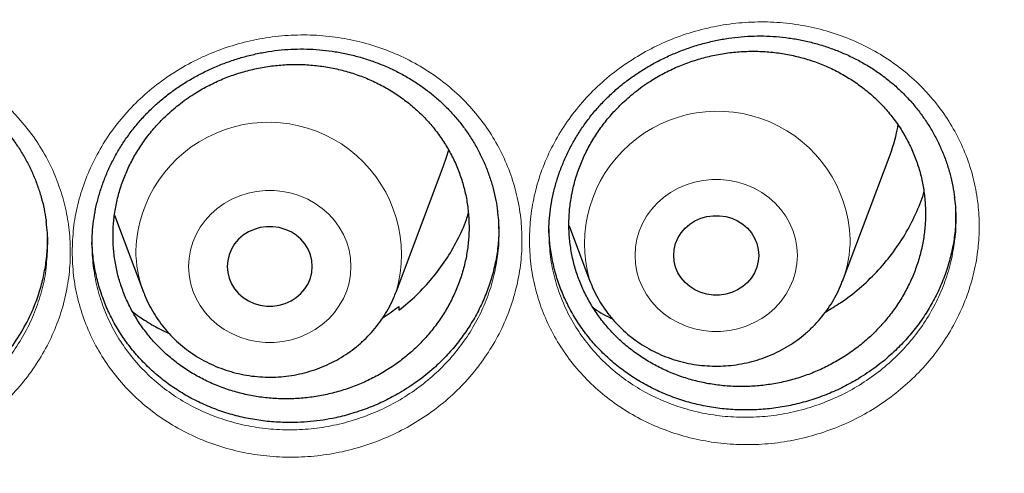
# Model space of a CAD drawing. Header units: millimetres. Extents: x 8 to 778, y 12 to 1829.
# Tile 262 of 334: x 393.88 to 403.15, y 1672.08 to 1676.36. Entities that reach past the tile are written whole.
import ezdxf

# ---------------------------------------------------------------- set-up
doc = ezdxf.new("R2010")
doc.units = ezdxf.units.MM

msp = doc.modelspace()

# ---------------------------------------------------------------- linework, layer by layer
at = {"color": 7, "linetype": 'Continuous', "lineweight": 30}
for p, q in [((401.6253, 1673.8952), (402.0723, 1675.0834)), ((397.4253, 1673.7914), (397.8723, 1674.9796)), ((394.7761, 1674.5171), (395.0491, 1673.7914)), ((399.0531, 1674.4162), (399.2491, 1673.8952)), ((397.4515, 1673.6568), (397.4527, 1673.6194))]:
    msp.add_line(p, q, dxfattribs=at)
at = {"color": 7, "linetype": 'Continuous', "lineweight": 30, "flags": 128}
for points in [[(397.8723, 1674.9796), (397.901, 1675.0627), (397.9209, 1675.1319)], [(400.8372, 1674.1367), (400.8327, 1674.0808), (400.8194, 1674.0261), (400.7976, 1673.9739), (400.7677, 1673.9253), (400.7304, 1673.8814), (400.6866, 1673.8433), (400.6372, 1673.8117), (400.5833, 1673.7873), (400.5262, 1673.7708), (400.4671, 1673.7625), (400.4073, 1673.7625), (400.3482, 1673.7708), (400.2911, 1673.7873), (400.2372, 1673.8117), (400.1878, 1673.8433), (400.144, 1673.8814), (400.1067, 1673.9253), (400.0768, 1673.9739), (400.055, 1674.0261), (400.0417, 1674.0808), (400.0372, 1674.1367), (400.0417, 1674.1926), (400.055, 1674.2473), (400.0768, 1674.2995), (400.1067, 1674.3481), (400.144, 1674.3919), (400.1878, 1674.4301), (400.2372, 1674.4617), (400.2911, 1674.486), (400.3482, 1674.5026), (400.4073, 1674.5109), (400.4671, 1674.5109), (400.5262, 1674.5026), (400.5833, 1674.486), (400.6372, 1674.4617), (400.6866, 1674.4301), (400.7304, 1674.3919), (400.7677, 1674.3481), (400.7976, 1674.2995), (400.8194, 1674.2473), (400.8327, 1674.1926), (400.8372, 1674.1367)], [(395.8372, 1674.0329), (395.8417, 1673.9769), (395.855, 1673.9222), (395.8768, 1673.87), (395.9067, 1673.8215), (395.944, 1673.7776), (395.9878, 1673.7394), (396.0372, 1673.7079), (396.0911, 1673.6835), (396.1482, 1673.667), (396.2073, 1673.6586), (396.2671, 1673.6586), (396.3262, 1673.667), (396.3833, 1673.6835), (396.4372, 1673.7079), (396.4866, 1673.7394), (396.5304, 1673.7776), (396.5677, 1673.8215), (396.5976, 1673.87), (396.6194, 1673.9222), (396.6327, 1673.9769), (396.6372, 1674.0329), (396.6327, 1674.0888), (396.6194, 1674.1435), (396.5976, 1674.1957), (396.5677, 1674.2443), (396.5304, 1674.2881), (396.4866, 1674.3263), (396.4372, 1674.3579), (396.3833, 1674.3822), (396.3262, 1674.3987), (396.2671, 1674.4071), (396.2073, 1674.4071), (396.1482, 1674.3987), (396.0911, 1674.3822), (396.0372, 1674.3579), (395.9878, 1674.3263), (395.944, 1674.2881), (395.9067, 1674.2443), (395.8768, 1674.1957), (395.855, 1674.1435), (395.8417, 1674.0888), (395.8372, 1674.0329)]]:
    msp.add_lwpolyline(points, dxfattribs=at)
at = {"color": 8, "linetype": 'Continuous', "lineweight": 0, "flags": 128}
for points in [[(401.2009, 1674.1367), (401.1964, 1674.0592), (401.183, 1673.9827), (401.1609, 1673.9079), (401.1303, 1673.8359), (401.0915, 1673.7673), (401.0451, 1673.7031), (400.9916, 1673.644), (400.9316, 1673.5906), (400.8658, 1673.5437), (400.7949, 1673.5037), (400.7199, 1673.4711), (400.6415, 1673.4463), (400.5608, 1673.4297), (400.4786, 1673.4213), (400.3959, 1673.4213), (400.3137, 1673.4297), (400.2329, 1673.4463), (400.1546, 1673.4711), (400.0795, 1673.5037), (400.0087, 1673.5437), (399.9428, 1673.5906), (399.8828, 1673.644), (399.8293, 1673.7031), (399.7829, 1673.7673), (399.7441, 1673.8359), (399.7135, 1673.9079), (399.6914, 1673.9827), (399.678, 1674.0592), (399.6736, 1674.1367), (399.678, 1674.2141), (399.6914, 1674.2907), (399.7135, 1674.3654), (399.7441, 1674.4375), (399.7829, 1674.5061), (399.8293, 1674.5703), (399.8828, 1674.6294), (399.9428, 1674.6827), (400.0087, 1674.7297), (400.0795, 1674.7697), (400.1546, 1674.8022), (400.2329, 1674.827), (400.3137, 1674.8437), (400.3959, 1674.8521), (400.4786, 1674.8521), (400.5608, 1674.8437), (400.6415, 1674.827), (400.7199, 1674.8022), (400.7949, 1674.7697), (400.8658, 1674.7297), (400.9316, 1674.6827), (400.9916, 1674.6294), (401.0451, 1674.5703), (401.0915, 1674.5061), (401.1303, 1674.4375), (401.1609, 1674.3654), (401.183, 1674.2907), (401.1964, 1674.2141), (401.2009, 1674.1367)], [(395.4736, 1674.0329), (395.478, 1673.9554), (395.4914, 1673.8788), (395.5135, 1673.8041), (395.5441, 1673.732), (395.5829, 1673.6635), (395.6293, 1673.5993), (395.6828, 1673.5402), (395.7428, 1673.4868), (395.8087, 1673.4399), (395.8795, 1673.3999), (395.9546, 1673.3673), (396.0329, 1673.3425), (396.1137, 1673.3258), (396.1959, 1673.3175), (396.2786, 1673.3175), (396.3608, 1673.3258), (396.4415, 1673.3425), (396.5199, 1673.3673), (396.5949, 1673.3999), (396.6658, 1673.4399), (396.7316, 1673.4868), (396.7916, 1673.5402), (396.8451, 1673.5993), (396.8915, 1673.6635), (396.9303, 1673.732), (396.9609, 1673.8041), (396.983, 1673.8788), (396.9964, 1673.9554), (397.0009, 1674.0329), (396.9964, 1674.1103), (396.983, 1674.1869), (396.9609, 1674.2616), (396.9303, 1674.3337), (396.8915, 1674.4022), (396.8451, 1674.4664), (396.7916, 1674.5256), (396.7316, 1674.5789), (396.6658, 1674.6259), (396.5949, 1674.6658), (396.5199, 1674.6984), (396.4415, 1674.7232), (396.3608, 1674.7399), (396.2786, 1674.7483), (396.1959, 1674.7483), (396.1137, 1674.7399), (396.0329, 1674.7232), (395.9546, 1674.6984), (395.8795, 1674.6658), (395.8087, 1674.6259), (395.7428, 1674.5789), (395.6828, 1674.5256), (395.6293, 1674.4664), (395.5829, 1674.4022), (395.5441, 1674.3337), (395.5135, 1674.2616), (395.4914, 1674.1869), (395.478, 1674.1103), (395.4736, 1674.0329)]]:
    msp.add_lwpolyline(points, dxfattribs=at)
at = {"color": 8, "linetype": 'Continuous', "lineweight": 0}
for centre, radius, start, end in [((400.4483, 1674.2458), 1.2495, 1.96681, 196.21332), ((396.2261, 1674.1419), 1.2495, 343.79184, 178.03298), ((400.5788, 1674.2896), 1.1183, 339.32799, 359.95333), ((396.0956, 1674.1857), 1.1183, 180.04671, 200.68368)]:
    msp.add_arc(centre, radius, start, end, dxfattribs=at)
at = {"color": 7, "linetype": 'Continuous', "lineweight": 30}
msp.add_arc((400.6257, 1675.6282), 1.5458, 339.36607, 350.17769, dxfattribs=at)
at = {"color": 8, "linetype": 'Continuous', "lineweight": 0}
for points, knots in [([(374.4372, 1706.3241), (373.9406, 1706.3182), (372.9475, 1706.3064), (371.4606, 1706.2107), (369.9795, 1706.0582), (368.5071, 1705.8436), (367.0548, 1705.5704), (365.6252, 1705.2401), (364.2206, 1704.8544), (362.8351, 1704.4122), (361.463, 1703.9113), (360.1073, 1703.3514), (358.7712, 1702.7324), (357.4655, 1702.0589), (356.1925, 1701.3322), (354.9622, 1700.5583), (353.7762, 1699.7398), (352.6359, 1698.8792), (351.5362, 1697.9733), (350.4729, 1697.0178), (349.4488, 1696.0138), (348.4669, 1694.9623), (347.5352, 1693.8712), (346.6556, 1692.7428), (345.8346, 1691.5861), (345.0727, 1690.4041), (344.3702, 1689.1996), (343.7238, 1687.9678), (343.1311, 1686.7033), (342.5945, 1685.408), (342.1162, 1684.084), (341.7005, 1682.7415), (341.3481, 1681.3831), (341.0614, 1680.0197), (340.8397, 1678.6541), (340.6819, 1677.2891), (340.5872, 1675.919), (340.5554, 1674.538), (340.5879, 1673.1486), (340.6862, 1671.7536), (340.8497, 1670.3641), (341.0782, 1668.9826), (341.3694, 1667.6201), (341.7215, 1666.2788), (342.1326, 1664.9611), (342.6039, 1663.6612), (343.1379, 1662.3739), (343.7346, 1661.102), (344.3944, 1659.8485), (345.1123, 1658.6234), (345.8868, 1657.4291), (346.7117, 1656.2749), (347.5841, 1655.1621), (348.5014, 1654.0923), (349.467, 1653.0606), (350.4854, 1652.0629), (351.5556, 1651.1021), (352.6764, 1650.1809), (353.8393, 1649.3068), (355.042, 1648.4816), (356.2749, 1647.7113), (357.5348, 1646.9965), (358.8186, 1646.3374), (360.1316, 1645.7309), (361.4794, 1645.1749), (362.86, 1644.6714), (364.2712, 1644.2228), (365.7022, 1643.8327), (367.15, 1643.5021), (368.6032, 1643.2331), (370.0587, 1643.0251), (371.5137, 1642.8771), (372.9741, 1642.7882), (374.4461, 1642.7584), (375.9269, 1642.7889), (377.4138, 1642.8811), (378.8949, 1643.0345), (380.3673, 1643.2488), (381.8197, 1643.5221), (383.2493, 1643.8525), (384.6538, 1644.2381), (386.0393, 1644.6803), (387.4114, 1645.1813), (388.7671, 1645.7412), (390.1032, 1646.3601), (391.409, 1647.0336), (392.6819, 1647.7603), (393.9122, 1648.5342), (395.0982, 1649.3527), (396.2386, 1650.2133), (397.3382, 1651.1193), (398.4016, 1652.0747), (399.4257, 1653.0787), (400.4076, 1654.1303), (401.3392, 1655.2213), (402.2189, 1656.3497), (403.0399, 1657.5064), (403.8017, 1658.6885), (404.5043, 1659.8929), (405.1507, 1661.1248), (405.7434, 1662.3892), (406.28, 1663.6845), (406.7582, 1665.0086), (407.1739, 1666.3511), (407.5263, 1667.7094), (407.813, 1669.0728), (408.0348, 1670.4384), (408.1925, 1671.8034), (408.2873, 1673.1736), (408.3191, 1674.5546), (408.2865, 1675.9439), (408.1883, 1677.3389), (408.0247, 1678.7284), (407.7963, 1680.1099), (407.505, 1681.4725), (407.1529, 1682.8137), (406.7418, 1684.1315), (406.2705, 1685.4313), (405.7366, 1686.7187), (405.1398, 1687.9906), (404.48, 1689.2441), (403.7622, 1690.4691), (402.9876, 1691.6634), (402.1627, 1692.8177), (401.2903, 1693.9304), (400.3731, 1695.0003), (399.4074, 1696.032), (398.389, 1697.0296), (397.3189, 1697.9904), (396.198, 1698.9116), (395.0351, 1699.7857), (393.8324, 1700.611), (392.5995, 1701.3812), (391.3396, 1702.096), (390.0558, 1702.7551), (388.7428, 1703.3616), (387.395, 1703.9176), (386.0144, 1704.4211), (384.6032, 1704.8698), (383.1723, 1705.2598), (381.7244, 1705.5904), (380.2712, 1705.8593), (378.8157, 1706.0676), (377.3607, 1706.2147), (375.9003, 1706.307), (374.9249, 1706.3184), (374.4372, 1706.3241)], [0, 0, 0, 0, 0.007, 0.014, 0.021, 0.028, 0.035, 0.041875, 0.04875, 0.055625, 0.0625, 0.0695, 0.0765, 0.0835, 0.0905, 0.0975, 0.104375, 0.11125, 0.118125, 0.125, 0.132, 0.139, 0.146, 0.153, 0.16, 0.166875, 0.17375, 0.180625, 0.1875, 0.1945, 0.2015, 0.2085, 0.2155, 0.2225, 0.229375, 0.23625, 0.243125, 0.25, 0.257, 0.264, 0.271, 0.278, 0.285, 0.291875, 0.29875, 0.305625, 0.3125, 0.3195, 0.3265, 0.3335, 0.3405, 0.3475, 0.354375, 0.36125, 0.368125, 0.375, 0.382, 0.389, 0.396, 0.403, 0.41, 0.416875, 0.42375, 0.430625, 0.4375, 0.4445, 0.4515, 0.4585, 0.4655, 0.4725, 0.479375, 0.48625, 0.493125, 0.5, 0.507, 0.514, 0.521, 0.528, 0.535, 0.541875, 0.54875, 0.555625, 0.5625, 0.5695, 0.5765, 0.5835, 0.5905, 0.5975, 0.604375, 0.61125, 0.618125, 0.625, 0.632, 0.639, 0.646, 0.653, 0.66, 0.666875, 0.67375, 0.680625, 0.6875, 0.6945, 0.7015, 0.7085, 0.7155, 0.7225, 0.729375, 0.73625, 0.743125, 0.75, 0.757, 0.764, 0.771, 0.778, 0.785, 0.791875, 0.79875, 0.805625, 0.8125, 0.8195, 0.8265, 0.8335, 0.8405, 0.8475, 0.854375, 0.86125, 0.868125, 0.875, 0.882, 0.889, 0.896, 0.903, 0.91, 0.916875, 0.92375, 0.930625, 0.9375, 0.9445, 0.9515, 0.9585, 0.9655, 0.9725, 0.979375, 0.98625, 0.993125, 1, 1, 1, 1]), ([(398.6792, 1674.2805), (398.6818, 1674.3549), (398.6871, 1674.5041), (398.7285, 1674.7258), (398.7937, 1674.9427), (398.8851, 1675.1519), (398.9998, 1675.351), (399.1371, 1675.5379), (399.296, 1675.7095), (399.4737, 1675.8643), (399.6679, 1676.0002), (399.8769, 1676.1147), (400.0975, 1676.2071), (400.3268, 1676.2762), (400.5621, 1676.3204), (400.8004, 1676.3397), (401.0385, 1676.3342), (401.2734, 1676.3028), (401.5023, 1676.247), (401.7225, 1676.1674), (401.931, 1676.0641), (402.1253, 1675.9392), (402.3027, 1675.7944), (402.4604, 1675.631), (402.5972, 1675.4519), (402.7117, 1675.2587), (402.8014, 1675.0536), (402.8661, 1674.8395), (402.9039, 1674.624), (402.9157, 1674.4102), (402.904, 1674.1958), (402.8663, 1673.9783), (402.802, 1673.7607), (402.7128, 1673.5504), (402.5988, 1673.3505), (402.4625, 1673.163), (402.3053, 1672.9901), (402.1287, 1672.8346), (401.9355, 1672.698), (401.728, 1672.582), (401.5086, 1672.4886), (401.2804, 1672.4182), (401.0459, 1672.3718), (400.8079, 1672.3511), (400.5695, 1672.3551), (400.3337, 1672.384), (400.1037, 1672.4385), (399.8822, 1672.5171), (399.6724, 1672.6186), (399.4775, 1672.7424), (399.2994, 1672.8859), (399.1399, 1673.0478), (399.0017, 1673.2265), (398.886, 1673.4193), (398.7941, 1673.6236), (398.7287, 1673.8372), (398.6871, 1674.0569), (398.6818, 1674.206), (398.6792, 1674.2805)], [0, 0, 0, 0, 0.017827, 0.03571, 0.053535, 0.071349, 0.089218, 0.10703, 0.124908, 0.142842, 0.16072, 0.178628, 0.196594, 0.214503, 0.232411, 0.250376, 0.268283, 0.286177, 0.304128, 0.322023, 0.339953, 0.357941, 0.375871, 0.393731, 0.411648, 0.429507, 0.447397, 0.465345, 0.483235, 0.499962, 0.516688, 0.534536, 0.55244, 0.570288, 0.588128, 0.606026, 0.623867, 0.641727, 0.659644, 0.677504, 0.695361, 0.713274, 0.731129, 0.749047, 0.767022, 0.78494, 0.802904, 0.820926, 0.838891, 0.856774, 0.874715, 0.892598, 0.910493, 0.928445, 0.94634, 0.964208, 0.982133, 1, 1, 1, 1]), ([(394.3778, 1674.1706), (394.3804, 1674.2448), (394.3857, 1674.3936), (394.4269, 1674.6148), (394.492, 1674.831), (394.5833, 1675.0395), (394.698, 1675.238), (394.8353, 1675.4241), (394.9942, 1675.5949), (395.1719, 1675.7487), (395.3663, 1675.8836), (395.5753, 1675.9971), (395.7958, 1676.0883), (396.0251, 1676.1562), (396.2603, 1676.1991), (396.4984, 1676.2173), (396.7363, 1676.2106), (396.9711, 1676.1781), (397.1999, 1676.1213), (397.4201, 1676.0408), (397.6284, 1675.9367), (397.8227, 1675.8111), (398, 1675.6657), (398.1578, 1675.5017), (398.2947, 1675.3222), (398.4092, 1675.1288), (398.499, 1674.9235), (398.5638, 1674.7093), (398.6018, 1674.4937), (398.6137, 1674.2799), (398.6021, 1674.0657), (398.5645, 1673.8484), (398.5003, 1673.6313), (398.4111, 1673.4216), (398.2971, 1673.2223), (398.1608, 1673.0356), (398.0036, 1672.8635), (397.827, 1672.7091), (397.6338, 1672.5734), (397.4263, 1672.4585), (397.207, 1672.3663), (396.9789, 1672.2971), (396.7444, 1672.2519), (396.5064, 1672.2323), (396.268, 1672.2375), (396.0322, 1672.2676), (395.8022, 1672.3231), (395.5808, 1672.4027), (395.3712, 1672.5051), (395.1764, 1672.6296), (394.9984, 1672.7738), (394.8389, 1672.9361), (394.7007, 1673.1153), (394.585, 1673.3083), (394.4929, 1673.5129), (394.4274, 1673.7268), (394.3857, 1673.9468), (394.3804, 1674.0961), (394.3778, 1674.1706)], [0, 0, 0, 0, 0.017811, 0.035679, 0.053489, 0.07131, 0.089187, 0.107007, 0.124894, 0.142838, 0.160725, 0.178634, 0.1966, 0.21451, 0.232404, 0.250354, 0.268248, 0.286132, 0.304073, 0.321957, 0.339878, 0.357855, 0.375775, 0.393633, 0.411547, 0.429403, 0.447296, 0.465247, 0.48314, 0.499885, 0.516629, 0.534485, 0.552397, 0.570253, 0.588102, 0.606007, 0.623856, 0.64172, 0.65964, 0.677502, 0.695356, 0.713264, 0.731116, 0.749033, 0.767007, 0.784924, 0.80288, 0.820894, 0.83885, 0.856721, 0.874649, 0.89252, 0.910413, 0.928363, 0.946256, 0.964152, 0.982105, 1, 1, 1, 1]), ([(390.1227, 1674.0831), (390.1235, 1674.1259), (390.1253, 1674.2117), (390.1423, 1674.3714), (390.1799, 1674.5611), (390.2498, 1674.7765), (390.3444, 1674.9838), (390.4636, 1675.18), (390.6047, 1675.363), (390.7664, 1675.5309), (390.9471, 1675.6808), (391.1442, 1675.8113), (391.3549, 1675.9207), (391.5769, 1676.0068), (391.8069, 1676.0697), (392.0426, 1676.1083), (392.2811, 1676.1213), (392.5193, 1676.1094), (392.7542, 1676.0728), (392.9828, 1676.0109), (393.2021, 1675.9251), (393.4091, 1675.8169), (393.6008, 1675.687), (393.7752, 1675.5378), (393.9305, 1675.3709), (394.0641, 1675.1879), (394.175, 1674.9916), (394.2599, 1674.7887), (394.3189, 1674.5823), (394.3545, 1674.3709), (394.3652, 1674.1519), (394.3496, 1673.9283), (394.3078, 1673.707), (394.2393, 1673.491), (394.1457, 1673.2829), (394.0285, 1673.0852), (393.8881, 1672.9008), (393.727, 1672.7319), (393.5475, 1672.5805), (393.3513, 1672.449), (393.1415, 1672.3386), (392.9204, 1672.2504), (392.6904, 1672.1864), (392.4548, 1672.1467), (392.2164, 1672.1315), (391.9782, 1672.1422), (391.7432, 1672.1777), (391.5145, 1672.2375), (391.2952, 1672.3218), (391.0877, 1672.4287), (390.8947, 1672.5567), (390.719, 1672.7052), (390.5625, 1672.8714), (390.4268, 1673.0532), (390.3148, 1673.2491), (390.2268, 1673.4558), (390.1659, 1673.6658), (390.1292, 1673.8757), (390.1249, 1674.0139), (390.1227, 1674.0831)], [0, 0, 0, 0, 0.010281, 0.020562, 0.038404, 0.056304, 0.074147, 0.091985, 0.109879, 0.127718, 0.1456, 0.16354, 0.181422, 0.199272, 0.217178, 0.235027, 0.252924, 0.270877, 0.288774, 0.306718, 0.324719, 0.342663, 0.360529, 0.378451, 0.396317, 0.414196, 0.432132, 0.45001, 0.466805, 0.4836, 0.501441, 0.51934, 0.537182, 0.555053, 0.572982, 0.590856, 0.608745, 0.626693, 0.644584, 0.66244, 0.680353, 0.698208, 0.716081, 0.734011, 0.751885, 0.769783, 0.787739, 0.805637, 0.823529, 0.841478, 0.85937, 0.87726, 0.895208, 0.913099, 0.930987, 0.948932, 0.966822, 0.983411, 1, 1, 1, 1]), ([(398.863, 1674.3495), (398.8654, 1674.2819), (398.8702, 1674.1465), (398.9081, 1673.9473), (398.9675, 1673.754), (399.0508, 1673.5695), (399.1553, 1673.3959), (399.2801, 1673.2348), (399.4244, 1673.0889), (399.5856, 1672.9595), (399.7619, 1672.8481), (399.9517, 1672.7569), (400.152, 1672.6864), (400.3602, 1672.6378), (400.5735, 1672.6123), (400.7892, 1672.6093), (401.0046, 1672.6288), (401.2167, 1672.6715), (401.4231, 1672.7359), (401.6216, 1672.8209), (401.8093, 1672.9265), (401.9841, 1673.0507), (402.1439, 1673.1919), (402.2861, 1673.3488), (402.4095, 1673.5189), (402.5128, 1673.7002), (402.5931, 1673.8908), (402.6509, 1674.0805), (402.6697, 1674.2074), (402.6786, 1674.267)], [0, 0, 0, 0, 0.037214, 0.074548, 0.111763, 0.148844, 0.186044, 0.223126, 0.260283, 0.297559, 0.334716, 0.372036, 0.409476, 0.446795, 0.484033, 0.521388, 0.558627, 0.595725, 0.632944, 0.670047, 0.707147, 0.744365, 0.781466, 0.818531, 0.855713, 0.892777, 0.929855, 0.967052, 1, 1, 1, 1]), ([(394.5645, 1674.2396), (394.5645, 1674.2392), (394.5645, 1674.1714), (394.5729, 1674.0363), (394.6092, 1673.8376), (394.6689, 1673.6445), (394.752, 1673.4597), (394.8568, 1673.2853), (394.9818, 1673.1235), (395.1262, 1672.977), (395.2872, 1672.8469), (395.4635, 1672.7347), (395.6531, 1672.6426), (395.8534, 1672.5712), (396.0615, 1672.5215), (396.2748, 1672.4948), (396.4905, 1672.4907), (396.7059, 1672.509), (396.918, 1672.5505), (397.1244, 1672.6137), (397.3229, 1672.6976), (397.5106, 1672.8021), (397.6853, 1672.9252), (397.8451, 1673.0654), (397.9873, 1673.2215), (398.1107, 1673.3908), (398.2139, 1673.5714), (398.2942, 1673.7615), (398.3519, 1673.9506), (398.3706, 1674.0772), (398.3795, 1674.1366)], [0, 0, 0, 0, 0.000231, 0.037335, 0.074557, 0.11166, 0.148827, 0.186112, 0.223279, 0.260408, 0.297655, 0.334784, 0.372084, 0.409504, 0.446803, 0.484038, 0.52139, 0.558624, 0.595715, 0.632925, 0.67002, 0.707123, 0.744346, 0.781451, 0.818531, 0.855728, 0.892808, 0.9299, 0.967111, 1, 1, 1, 1]), ([(390.3133, 1674.133), (390.3151, 1674.0769), (390.319, 1673.9582), (390.3514, 1673.7747), (390.4064, 1673.5847), (390.4861, 1673.3976), (390.5876, 1673.2206), (390.7104, 1673.0562), (390.852, 1672.9062), (391.0109, 1672.7722), (391.1856, 1672.6567), (391.3733, 1672.5604), (391.5718, 1672.4845), (391.7788, 1672.4308), (391.9914, 1672.3992), (392.2069, 1672.39), (392.4226, 1672.4041), (392.6358, 1672.4406), (392.8439, 1672.4989), (393.044, 1672.5792), (393.2339, 1672.6795), (393.4114, 1672.7988), (393.5738, 1672.9362), (393.7196, 1673.0893), (393.8467, 1673.2564), (393.9526, 1673.4356), (394.038, 1673.6241), (394.0978, 1673.8199), (394.129, 1673.9554), (394.1337, 1674.025), (394.1339, 1674.0273)], [0, 0, 0, 0, 0.031049, 0.065615, 0.102933, 0.140368, 0.177681, 0.21498, 0.252397, 0.289695, 0.327004, 0.364433, 0.401741, 0.439064, 0.476505, 0.513826, 0.551098, 0.588487, 0.625757, 0.662988, 0.700337, 0.737567, 0.77487, 0.812291, 0.849589, 0.886864, 0.924255, 0.961525, 0.99873, 1, 1, 1, 1])]:
    msp.add_open_spline(points, degree=3, knots=knots, dxfattribs=at)
at = {"color": 7, "linetype": 'Continuous', "lineweight": 30}
for points, knots in [([(339.5859, 1677.2304), (339.5836, 1677.1956), (339.5788, 1677.125), (339.5727, 1677.0081), (339.5658, 1676.8831), (339.5579, 1676.7517), (339.5498, 1676.6108), (339.5418, 1676.4596), (339.5333, 1676.2809), (339.5247, 1676.0723), (339.5167, 1675.8315), (339.5093, 1675.5424), (339.5041, 1675.2007), (339.5031, 1674.802), (339.5077, 1674.3744), (339.5201, 1673.8864), (339.5431, 1673.3443), (339.579, 1672.7586), (339.6264, 1672.1709), (339.6848, 1671.5855), (339.7541, 1671.0025), (339.8481, 1670.3217), (339.9742, 1669.545), (340.1409, 1668.6748), (340.2932, 1667.9859), (340.4166, 1667.4752), (340.5016, 1667.1398), (340.5889, 1666.8105), (340.676, 1666.4958), (340.7599, 1666.2041), (340.8388, 1665.939), (340.912, 1665.7002), (340.979, 1665.4876), (341.0391, 1665.3011), (341.0919, 1665.1405), (341.1369, 1665.0057), (341.172, 1664.9019), (341.1993, 1664.8221), (341.2229, 1664.7536), (341.2492, 1664.678), (341.2804, 1664.5887), (341.3172, 1664.4849), (341.3634, 1664.3556), (341.4205, 1664.1986), (341.4898, 1664.0114), (341.5689, 1663.8022), (341.6582, 1663.571), (341.7583, 1663.3182), (341.8678, 1663.049), (341.9836, 1662.7717), (342.1454, 1662.3945), (342.3553, 1661.9244), (342.6181, 1661.3658), (342.9175, 1660.76), (343.2562, 1660.1111), (343.6371, 1659.4234), (344.0288, 1658.7547), (344.4699, 1658.041), (344.9682, 1657.2809), (345.5301, 1656.4771), (346.1168, 1655.6887), (346.6534, 1655.0106), (347.1343, 1654.4323), (347.5564, 1653.9439), (348.0014, 1653.4489), (348.4702, 1652.9482), (348.929, 1652.4781), (349.3743, 1652.0389), (349.8027, 1651.631), (350.2479, 1651.222), (350.7095, 1650.813), (351.1239, 1650.4591), (351.4782, 1650.1656), (351.7603, 1649.9371), (352.0239, 1649.728), (352.2685, 1649.5376), (352.4936, 1649.3654), (352.7057, 1649.2059), (352.9027, 1649.0599), (353.0824, 1648.9287), (353.2185, 1648.8305), (353.314, 1648.7622), (353.3725, 1648.7206), (353.4223, 1648.6853), (353.4786, 1648.6455), (353.5541, 1648.5924), (353.6543, 1648.5224), (353.7768, 1648.4375), (353.9218, 1648.338), (354.0897, 1648.2241), (354.3688, 1648.0373), (354.7571, 1647.7838), (355.2531, 1647.4715), (355.763, 1647.1622), (356.2865, 1646.8566), (356.8238, 1646.5553), (357.4084, 1646.2406), (358.0429, 1645.9146), (358.729, 1645.5803), (359.4281, 1645.2582), (360.1693, 1644.9357), (360.9463, 1644.6188), (361.7577, 1644.3108), (362.565, 1644.0262), (363.3673, 1643.7645), (364.1592, 1643.5261), (364.9399, 1643.3099), (365.7097, 1643.1147), (366.4766, 1642.9376), (367.3205, 1642.7614), (368.2456, 1642.5916), (369.2527, 1642.4351), (370.2642, 1642.3062), (371.2793, 1642.205), (372.297, 1642.1318), (373.3165, 1642.0866), (374.3371, 1642.0696), (375.3577, 1642.081), (376.3775, 1642.1207), (377.3957, 1642.1885), (378.4113, 1642.2842), (379.4242, 1642.4077), (380.435, 1642.5592), (381.4378, 1642.7379), (382.4326, 1642.9434), (383.4187, 1643.1753), (384.4017, 1643.4353), (385.3104, 1643.7027), (386.1468, 1643.9718), (386.9158, 1644.2383), (387.6902, 1644.5265), (388.4766, 1644.8402), (389.2742, 1645.1807), (390.0821, 1645.5493), (390.8944, 1645.9448), (391.7101, 1646.368), (392.3714, 1646.7332), (392.8743, 1647.0234), (393.2126, 1647.2238), (393.5299, 1647.4164), (393.8253, 1647.5998), (394.0978, 1647.7726), (394.3478, 1647.9343), (394.5761, 1648.0845), (394.7845, 1648.2239), (394.9683, 1648.3487), (395.129, 1648.4591), (395.267, 1648.555), (395.3863, 1648.6387), (395.4817, 1648.7062), (395.5637, 1648.7645), (395.645, 1648.8227), (395.7417, 1648.8924), (395.8558, 1648.9752), (395.9872, 1649.0715), (396.1361, 1649.1817), (396.2989, 1649.3036), (396.4713, 1649.4345), (396.6494, 1649.5714), (396.8317, 1649.7134), (397.089, 1649.9168), (397.425, 1650.1884), (397.842, 1650.5361), (398.2741, 1650.9087), (398.7203, 1651.3069), (399.1794, 1651.7319), (399.6023, 1652.1386), (399.9872, 1652.5214), (400.327, 1652.8694), (400.6577, 1653.2181), (400.9727, 1653.5598), (401.2708, 1653.8923), (401.5683, 1654.2328), (401.8633, 1654.5798), (402.1539, 1654.9317), (402.4242, 1655.268), (402.6763, 1655.5898), (402.9107, 1655.8966), (403.1277, 1656.1875), (403.3265, 1656.4598), (403.5136, 1656.7214), (403.6997, 1656.987), (403.8947, 1657.2714), (404.1024, 1657.5814), (404.3217, 1657.9173), (404.5517, 1658.2795), (404.7916, 1658.6688), (405.0401, 1659.0857), (405.2766, 1659.4965), (405.4997, 1659.8975), (405.7086, 1660.2851), (405.9178, 1660.6866), (406.1211, 1661.0908), (406.3199, 1661.5004), (406.5101, 1661.9069), (406.6909, 1662.3085), (406.8561, 1662.6889), (407.0064, 1663.0477), (407.1429, 1663.3845), (407.2662, 1663.699), (407.3771, 1663.9908), (407.4624, 1664.2217), (407.5245, 1664.3933), (407.5651, 1664.507), (407.5988, 1664.6025), (407.6257, 1664.6794), (407.6471, 1664.7409), (407.6684, 1664.8027), (407.6945, 1664.8788), (407.7289, 1664.9801), (407.7707, 1665.1049), (407.8278, 1665.2777), (407.8986, 1665.497), (407.9811, 1665.7602), (408.0661, 1666.0401), (408.1529, 1666.3361), (408.2448, 1666.6615), (408.341, 1667.0175), (408.4408, 1667.4059), (408.5402, 1667.8148), (408.6384, 1668.2443), (408.7345, 1668.6947), (408.8278, 1669.1659), (408.9168, 1669.6563), (409.0116, 1670.231), (409.1047, 1670.8759), (409.1896, 1671.5786), (409.2564, 1672.2588), (409.3066, 1672.9162), (409.3416, 1673.5504), (409.3629, 1674.161), (409.3708, 1674.6768), (409.3708, 1675.1023), (409.367, 1675.4428), (409.3597, 1675.7696), (409.3498, 1676.078), (409.3384, 1676.361), (409.3263, 1676.6159), (409.3139, 1676.8434), (409.3017, 1677.045), (409.2927, 1677.1717), (409.2885, 1677.2304)], [0, 0, 0, 0, 0.000951, 0.00193, 0.003036, 0.004253, 0.00557, 0.006974, 0.008466, 0.010552, 0.012788, 0.015174, 0.018604, 0.022304, 0.026272, 0.03051, 0.035893, 0.041374, 0.046842, 0.052297, 0.05774, 0.063171, 0.071403, 0.079606, 0.08778, 0.090983, 0.094182, 0.097376, 0.100428, 0.103231, 0.105785, 0.10809, 0.110147, 0.111955, 0.113514, 0.114824, 0.115886, 0.116546, 0.117156, 0.117891, 0.118757, 0.119771, 0.120935, 0.122551, 0.124388, 0.126447, 0.128728, 0.13123, 0.133951, 0.136743, 0.139515, 0.145262, 0.150923, 0.1565, 0.163835, 0.171017, 0.178053, 0.185051, 0.193962, 0.202877, 0.211797, 0.220722, 0.226386, 0.232222, 0.238234, 0.244421, 0.250785, 0.255992, 0.261311, 0.266742, 0.272285, 0.27791, 0.281398, 0.284647, 0.287656, 0.290428, 0.29296, 0.295254, 0.297539, 0.299525, 0.301212, 0.302031, 0.302668, 0.303134, 0.303663, 0.304513, 0.305603, 0.306932, 0.308499, 0.310306, 0.312352, 0.317473, 0.322688, 0.327986, 0.333366, 0.338829, 0.344373, 0.351014, 0.357768, 0.364616, 0.371408, 0.379162, 0.386804, 0.394332, 0.401748, 0.409052, 0.416116, 0.423071, 0.429942, 0.436807, 0.445722, 0.454637, 0.463552, 0.472466, 0.481381, 0.490295, 0.49921, 0.508124, 0.517039, 0.525953, 0.534868, 0.543782, 0.552714, 0.561687, 0.570523, 0.5794, 0.588318, 0.597277, 0.604345, 0.611477, 0.618749, 0.626162, 0.633856, 0.641697, 0.649684, 0.657818, 0.6661, 0.66977, 0.673275, 0.676573, 0.679664, 0.682548, 0.68518, 0.687613, 0.689846, 0.691879, 0.693552, 0.69506, 0.696371, 0.697452, 0.698185, 0.699064, 0.700127, 0.701375, 0.702837, 0.704492, 0.706336, 0.708286, 0.710294, 0.712359, 0.714483, 0.719094, 0.723957, 0.729073, 0.73444, 0.74006, 0.745932, 0.750271, 0.754723, 0.75908, 0.763275, 0.767308, 0.77118, 0.775537, 0.779669, 0.783578, 0.787262, 0.79079, 0.794084, 0.797145, 0.799974, 0.80285, 0.805987, 0.809384, 0.813035, 0.816945, 0.821115, 0.825545, 0.830235, 0.834102, 0.838129, 0.842317, 0.846532, 0.850561, 0.854837, 0.85888, 0.862688, 0.866263, 0.869604, 0.872711, 0.875584, 0.878223, 0.879511, 0.880626, 0.881559, 0.88231, 0.882879, 0.883358, 0.884118, 0.885104, 0.886317, 0.887757, 0.890141, 0.892693, 0.895393, 0.898242, 0.901239, 0.90476, 0.908466, 0.912358, 0.916434, 0.920696, 0.925143, 0.929775, 0.934543, 0.941328, 0.94789, 0.954228, 0.960343, 0.966236, 0.971905, 0.977351, 0.980594, 0.983753, 0.986827, 0.989704, 0.992312, 0.994612, 0.996657, 0.99845, 1, 1, 1, 1]), ([(398.863, 1674.349), (398.8632, 1674.3676), (398.8638, 1674.4235), (398.8705, 1674.5171), (398.8859, 1674.6297), (398.9091, 1674.742), (398.94, 1674.8537), (398.9785, 1674.9642), (399.0244, 1675.0728), (399.0775, 1675.1788), (399.1374, 1675.2816), (399.204, 1675.3806), (399.2766, 1675.4752), (399.355, 1675.5649), (399.4386, 1675.6492), (399.5273, 1675.7278), (399.6211, 1675.8012), (399.7202, 1675.8695), (399.8245, 1675.9326), (399.9334, 1675.9901), (400.0463, 1676.0415), (400.1624, 1676.0864), (400.281, 1676.1245), (400.4011, 1676.1554), (400.5219, 1676.179), (400.6427, 1676.1951), (400.7629, 1676.2038), (400.8826, 1676.205), (401.0022, 1676.1991), (401.1218, 1676.186), (401.2409, 1676.1656), (401.3589, 1676.138), (401.4751, 1676.1033), (401.5887, 1676.0617), (401.6989, 1676.0133), (401.8052, 1675.9585), (401.9069, 1675.8976), (402.0034, 1675.831), (402.0944, 1675.7589), (402.1793, 1675.6818), (402.2586, 1675.5995), (402.3322, 1675.5122), (402.4, 1675.4199), (402.4615, 1675.3231), (402.5165, 1675.2222), (402.5645, 1675.1178), (402.6054, 1675.0103), (402.6386, 1674.9004), (402.6642, 1674.7915), (402.6746, 1674.7187), (402.6796, 1674.6838)], [0, 0, 0, 0, 0.010328, 0.031135, 0.052039, 0.073083, 0.094247, 0.115505, 0.136822, 0.158162, 0.17947, 0.200706, 0.221831, 0.242815, 0.263628, 0.284249, 0.304852, 0.325697, 0.34675, 0.367966, 0.389292, 0.41067, 0.432025, 0.453288, 0.474402, 0.49532, 0.516007, 0.536501, 0.557125, 0.577978, 0.598999, 0.620157, 0.641412, 0.662722, 0.684043, 0.705322, 0.726524, 0.747622, 0.768597, 0.789446, 0.81022, 0.831175, 0.852265, 0.873473, 0.894774, 0.916139, 0.937537, 0.958924, 0.980266, 1, 1, 1, 1]), ([(394.5645, 1674.2384), (394.5647, 1674.2569), (394.5652, 1674.3128), (394.5719, 1674.4064), (394.5873, 1674.5189), (394.6105, 1674.6311), (394.6413, 1674.7426), (394.6798, 1674.8528), (394.7257, 1674.9611), (394.7788, 1675.0669), (394.8389, 1675.1693), (394.9054, 1675.2679), (394.9781, 1675.3621), (395.0566, 1675.4513), (395.1402, 1675.535), (395.229, 1675.6131), (395.3229, 1675.6859), (395.4221, 1675.7537), (395.5265, 1675.8162), (395.6355, 1675.873), (395.7485, 1675.9238), (395.8647, 1675.968), (395.9833, 1676.0053), (396.1035, 1676.0355), (396.2244, 1676.0583), (396.3452, 1676.0737), (396.4655, 1676.0816), (396.5852, 1676.0821), (396.7048, 1676.0755), (396.8245, 1676.0616), (396.9437, 1676.0404), (397.0618, 1676.0121), (397.1779, 1675.9767), (397.2915, 1675.9343), (397.4018, 1675.8853), (397.508, 1675.8299), (397.6096, 1675.7684), (397.7061, 1675.7011), (397.7969, 1675.6285), (397.8818, 1675.5508), (397.961, 1675.4681), (398.0345, 1675.3803), (398.1022, 1675.2876), (398.1636, 1675.1904), (398.2185, 1675.0892), (398.2664, 1674.9844), (398.3071, 1674.8767), (398.3402, 1674.7667), (398.3654, 1674.6585), (398.3756, 1674.5865), (398.3804, 1674.5523)], [0, 0, 0, 0, 0.010336, 0.031165, 0.052092, 0.07316, 0.094349, 0.115632, 0.136973, 0.158335, 0.179664, 0.200918, 0.222061, 0.24306, 0.263888, 0.284521, 0.305146, 0.326012, 0.347082, 0.368314, 0.389654, 0.411043, 0.432406, 0.453674, 0.474791, 0.495709, 0.516395, 0.536891, 0.557528, 0.578389, 0.599417, 0.620579, 0.641838, 0.663151, 0.684471, 0.705747, 0.726944, 0.748035, 0.769002, 0.78984, 0.810617, 0.831581, 0.852679, 0.873895, 0.895204, 0.916577, 0.937982, 0.959377, 0.980727, 1, 1, 1, 1]), ([(399.5559, 1675.5733), (399.5236, 1675.5411), (399.4587, 1675.4765), (399.3716, 1675.3697), (399.2926, 1675.2559), (399.2242, 1675.1364), (399.1668, 1675.0129), (399.1207, 1674.8864), (399.0855, 1674.7556), (399.0622, 1674.6231), (399.0509, 1674.4901), (399.0514, 1674.3577), (399.0638, 1674.2247), (399.0882, 1674.0939), (399.1241, 1673.9663), (399.1711, 1673.843), (399.2296, 1673.7228), (399.2988, 1673.6084), (399.378, 1673.5006), (399.4662, 1673.4001), (399.5643, 1673.3062), (399.6706, 1673.221), (399.784, 1673.1451), (399.9035, 1673.0788), (400.0302, 1673.0218), (400.1617, 1672.9755), (400.2967, 1672.94), (400.4341, 1672.9154), (400.5751, 1672.9017), (400.7169, 1672.8995), (400.8583, 1672.9085), (400.9982, 1672.9285), (401.1376, 1672.9597), (401.2736, 1673.0018), (401.4051, 1673.0542), (401.5315, 1673.1164), (401.6538, 1673.1892), (401.7692, 1673.2712), (401.8764, 1673.3613), (401.9752, 1673.4589), (402.0661, 1673.5647), (402.1471, 1673.677), (402.2177, 1673.7945), (402.2776, 1673.9162), (402.3271, 1674.0433), (402.3649, 1674.1732), (402.391, 1674.3048), (402.4053, 1674.437), (402.4079, 1674.571), (402.3983, 1674.7039), (402.3769, 1674.8348), (402.3441, 1674.9625), (402.2995, 1675.0882), (402.2437, 1675.2093), (402.1773, 1675.3247), (402.1011, 1675.4337), (402.0143, 1675.537), (401.9185, 1675.6326), (401.8145, 1675.7196), (401.7035, 1675.7975), (401.5843, 1675.8669), (401.4592, 1675.9262), (401.3294, 1675.975), (401.196, 1676.0131), (401.0578, 1676.0407), (400.9175, 1676.057), (400.7764, 1676.062), (400.6356, 1676.0559), (400.4939, 1676.0385), (400.3544, 1676.01), (400.2183, 1675.9707), (400.086, 1675.9212), (399.9567, 1675.8607), (399.8228, 1675.7842), (399.6864, 1675.6903), (399.5996, 1675.6125), (399.5559, 1675.5733)], [0, 0, 0, 0, 0.013181, 0.026453, 0.040014, 0.053675, 0.066903, 0.080225, 0.093689, 0.10735, 0.120574, 0.13389, 0.147349, 0.161005, 0.174226, 0.18754, 0.200998, 0.214651, 0.227876, 0.241193, 0.254653, 0.26831, 0.281541, 0.294866, 0.308333, 0.321996, 0.335236, 0.348568, 0.362043, 0.375715, 0.388959, 0.402296, 0.415777, 0.429454, 0.442651, 0.455939, 0.469517, 0.483194, 0.496434, 0.509767, 0.523243, 0.536916, 0.550148, 0.563473, 0.576941, 0.590606, 0.603831, 0.617149, 0.63061, 0.644267, 0.657489, 0.670803, 0.68426, 0.697914, 0.711137, 0.724453, 0.737912, 0.751566, 0.764796, 0.778118, 0.791583, 0.805244, 0.818481, 0.83181, 0.845283, 0.858953, 0.872196, 0.885532, 0.899011, 0.912687, 0.925884, 0.939173, 0.952751, 0.96643, 0.983121, 1, 1, 1, 1]), ([(390.3134, 1674.1633), (390.3133, 1674.1676), (390.3124, 1674.2098), (390.3182, 1674.2906), (390.3313, 1674.4051), (390.3529, 1674.5191), (390.382, 1674.632), (390.4187, 1674.7431), (390.4626, 1674.8517), (390.5137, 1674.9571), (390.5715, 1675.0587), (390.6356, 1675.156), (390.706, 1675.2487), (390.7826, 1675.3371), (390.8655, 1675.4215), (390.9546, 1675.5019), (391.0496, 1675.5775), (391.1499, 1675.648), (391.2548, 1675.7128), (391.3637, 1675.7713), (391.4757, 1675.8232), (391.59, 1675.868), (391.7061, 1675.9057), (391.8231, 1675.9359), (391.9412, 1675.9588), (392.0607, 1675.9746), (392.1816, 1675.9834), (392.3037, 1675.9851), (392.4263, 1675.9795), (392.5486, 1675.9667), (392.6699, 1675.9466), (392.7894, 1675.9194), (392.9064, 1675.8852), (393.0203, 1675.8442), (393.1303, 1675.7966), (393.236, 1675.7428), (393.3368, 1675.683), (393.4331, 1675.6172), (393.5248, 1675.5455), (393.6118, 1675.468), (393.6937, 1675.3849), (393.77, 1675.2967), (393.8402, 1675.2038), (393.904, 1675.1066), (393.961, 1675.0057), (394.0108, 1674.9017), (394.053, 1674.7951), (394.0878, 1674.6865), (394.114, 1674.5763), (394.129, 1674.4981), (394.133, 1674.4566), (394.1334, 1674.4524)], [0, 0, 0, 0, 0.002366, 0.023644, 0.045025, 0.066476, 0.087957, 0.109413, 0.130801, 0.152081, 0.173221, 0.194185, 0.214935, 0.235648, 0.256597, 0.277751, 0.299068, 0.320495, 0.341975, 0.363436, 0.384806, 0.40603, 0.42706, 0.447859, 0.46846, 0.489142, 0.510037, 0.531099, 0.552297, 0.573594, 0.594948, 0.616313, 0.637638, 0.658885, 0.680027, 0.701045, 0.721928, 0.742722, 0.763675, 0.784764, 0.805973, 0.827281, 0.84866, 0.870079, 0.891503, 0.912895, 0.934227, 0.95548, 0.976634, 0.99763, 1, 1, 1, 1]), ([(395.2647, 1675.4552), (395.2324, 1675.4233), (395.1677, 1675.359), (395.0808, 1675.2529), (395.002, 1675.1397), (394.9338, 1675.0208), (394.8767, 1674.8979), (394.8308, 1674.7719), (394.7958, 1674.6415), (394.7727, 1674.5095), (394.7615, 1674.3769), (394.7621, 1674.2448), (394.7747, 1674.1121), (394.7991, 1673.9815), (394.8352, 1673.8541), (394.8822, 1673.7309), (394.9408, 1673.6108), (395.0101, 1673.4964), (395.0892, 1673.3885), (395.1774, 1673.288), (395.2755, 1673.1939), (395.3817, 1673.1085), (395.4951, 1673.0323), (395.6145, 1672.9658), (395.7411, 1672.9084), (395.8724, 1672.8617), (396.0073, 1672.8257), (396.1445, 1672.8007), (396.2853, 1672.7865), (396.4269, 1672.7837), (396.5681, 1672.7921), (396.7076, 1672.8115), (396.8468, 1672.8421), (396.9826, 1672.8836), (397.1138, 1672.9353), (397.2399, 1672.9969), (397.3619, 1673.0689), (397.477, 1673.1502), (397.584, 1673.2397), (397.6825, 1673.3366), (397.7731, 1673.4418), (397.8539, 1673.5534), (397.9243, 1673.6703), (397.984, 1673.7915), (398.0332, 1673.918), (398.0709, 1674.0475), (398.0968, 1674.1787), (398.111, 1674.3104), (398.1133, 1674.444), (398.1037, 1674.5767), (398.0822, 1674.7073), (398.0493, 1674.8349), (398.0046, 1674.9604), (397.9487, 1675.0814), (397.8823, 1675.1968), (397.8061, 1675.3058), (397.7193, 1675.4092), (397.6235, 1675.5049), (397.5196, 1675.5921), (397.4086, 1675.6703), (397.2895, 1675.74), (397.1645, 1675.7996), (397.0348, 1675.8487), (396.9016, 1675.8873), (396.7635, 1675.9153), (396.6235, 1675.9321), (396.4825, 1675.9377), (396.342, 1675.9322), (396.2006, 1675.9154), (396.0613, 1675.8875), (395.9254, 1675.8489), (395.7935, 1675.8), (395.6644, 1675.7402), (395.5309, 1675.6644), (395.3948, 1675.5714), (395.3082, 1675.4941), (395.2647, 1675.4552)], [0, 0, 0, 0, 0.013182, 0.026455, 0.040016, 0.053678, 0.066907, 0.080229, 0.093695, 0.107357, 0.120582, 0.1339, 0.147361, 0.161018, 0.174242, 0.187558, 0.201017, 0.214672, 0.227899, 0.241217, 0.254679, 0.268337, 0.281569, 0.294894, 0.308362, 0.322026, 0.335264, 0.348595, 0.362069, 0.37574, 0.388982, 0.402318, 0.415796, 0.429471, 0.442666, 0.455953, 0.469528, 0.483204, 0.496442, 0.509774, 0.523249, 0.53692, 0.550153, 0.563478, 0.576946, 0.590611, 0.603838, 0.617157, 0.630619, 0.644278, 0.657502, 0.670818, 0.684277, 0.697933, 0.711158, 0.724475, 0.737936, 0.751593, 0.764823, 0.778145, 0.791611, 0.805273, 0.818509, 0.831838, 0.845311, 0.858979, 0.872221, 0.885555, 0.899033, 0.912707, 0.925902, 0.939189, 0.952765, 0.966441, 0.983127, 1, 1, 1, 1]), ([(401.4672, 1673.6056), (401.5141, 1673.6331), (401.6259, 1673.6984), (401.7867, 1673.824), (401.9489, 1673.9776), (402.0921, 1674.1473), (402.2162, 1674.3299), (402.3149, 1674.5244), (402.3733, 1674.6595), (402.3915, 1674.7303), (402.3918, 1674.7315)], [0, 0, 0, 0, 0.107254, 0.255351, 0.403529, 0.552179, 0.700358, 0.848634, 0.997383, 1, 1, 1, 1]), ([(402.6786, 1674.267), (402.6799, 1674.2745), (402.6924, 1674.3446), (402.6933, 1674.4789), (402.6924, 1674.6122), (402.6801, 1674.6805), (402.679, 1674.6868)], [0, 0, 0, 0, 0.053482, 0.503637, 0.9538, 1, 1, 1, 1]), ([(397.4527, 1673.6194), (397.5087, 1673.666), (397.6208, 1673.7592), (397.7676, 1673.9195), (397.8973, 1674.0923), (398.0038, 1674.2781), (398.0734, 1674.4253), (398.0993, 1674.5117), (398.105, 1674.5306)], [0, 0, 0, 0, 0.188849, 0.378297, 0.567147, 0.756618, 0.946693, 1, 1, 1, 1]), ([(398.3795, 1674.1366), (398.3808, 1674.1442), (398.3933, 1674.2143), (398.3942, 1674.3487), (398.3933, 1674.4816), (398.381, 1674.5494), (398.3799, 1674.5554)], [0, 0, 0, 0, 0.054505, 0.505623, 0.956749, 1, 1, 1, 1]), ([(402.6913, 1674.5403), (402.6914, 1674.5081), (402.6917, 1674.4244), (402.6765, 1674.2908), (402.6478, 1674.1405), (402.6056, 1673.9934), (402.5502, 1673.8482), (402.4822, 1673.7081), (402.4022, 1673.5738), (402.3113, 1673.4466), (402.2087, 1673.3253), (402.0864, 1673.2035), (401.9431, 1673.0831), (401.8309, 1673.0108), (401.7745, 1672.9745)], [0, 0, 0, 0, 0.052388, 0.136235, 0.217423, 0.299328, 0.381814, 0.465655, 0.546809, 0.628677, 0.711125, 0.794924, 0.8969, 1, 1, 1, 1]), ([(394.1339, 1674.0273), (394.1397, 1674.0924), (394.1514, 1674.2247), (394.1476, 1674.3685), (394.1342, 1674.445), (394.1324, 1674.4553)], [0, 0, 0, 0, 0.456045, 0.926644, 1, 1, 1, 1]), ([(398.3925, 1674.4104), (398.3923, 1674.3723), (398.3917, 1674.2827), (398.3747, 1674.1435), (398.3443, 1673.9937), (398.3007, 1673.8473), (398.2438, 1673.703), (398.1742, 1673.5638), (398.0928, 1673.4307), (398.0007, 1673.3049), (397.8968, 1673.1852), (397.7733, 1673.0653), (397.6289, 1672.9472), (397.5162, 1672.8767), (397.4596, 1672.8413)], [0, 0, 0, 0, 0.061451, 0.144525, 0.225049, 0.306136, 0.387872, 0.470951, 0.551435, 0.632482, 0.714176, 0.797209, 0.898051, 1, 1, 1, 1]), ([(401.7745, 1672.9745), (401.7286, 1672.9482), (401.6364, 1672.8954), (401.4892, 1672.8295), (401.3356, 1672.7739), (401.1782, 1672.7308), (401.019, 1672.7005), (400.8584, 1672.683), (400.6953, 1672.6781), (400.5331, 1672.6862), (400.3737, 1672.707), (400.218, 1672.7404), (400.0645, 1672.7865), (399.9167, 1672.8448), (399.7756, 1672.9144), (399.6424, 1672.9946), (399.5158, 1673.0864), (399.3985, 1673.1878), (399.2914, 1673.2982), (399.1951, 1673.4165), (399.1091, 1673.5437), (399.0353, 1673.6773), (398.9743, 1673.8162), (398.9261, 1673.9589), (398.891, 1674.1069), (398.8689, 1674.2527), (398.8654, 1674.3495), (398.8638, 1674.3949)], [0, 0, 0, 0, 0.039495, 0.079268, 0.119901, 0.160829, 0.200371, 0.240195, 0.28089, 0.32188, 0.361502, 0.401407, 0.441742, 0.482666, 0.522196, 0.562075, 0.602237, 0.643056, 0.682643, 0.72251, 0.762807, 0.803692, 0.843207, 0.883072, 0.923221, 0.964029, 1, 1, 1, 1]), ([(393.1701, 1672.7135), (393.2158, 1672.74), (393.3076, 1672.7932), (393.4371, 1672.887), (393.56, 1672.991), (393.6914, 1673.1226), (393.8238, 1673.2867), (393.9333, 1673.4646), (394.0114, 1673.6284), (394.0655, 1673.7729), (394.1063, 1673.92), (394.1336, 1674.0711), (394.1472, 1674.1996), (394.1464, 1674.2775), (394.1461, 1674.3038)], [0, 0, 0, 0, 0.078663, 0.157881, 0.238827, 0.320365, 0.438478, 0.558511, 0.63985, 0.718394, 0.797641, 0.877455, 0.958579, 1, 1, 1, 1]), ([(397.4596, 1672.8413), (397.4133, 1672.8156), (397.3206, 1672.7641), (397.1725, 1672.7003), (397.0183, 1672.6468), (396.8343, 1672.5993), (396.62, 1672.5662), (396.4036, 1672.5587), (396.2152, 1672.5709), (396.056, 1672.594), (395.9008, 1672.6296), (395.748, 1672.6778), (395.6009, 1672.7381), (395.4606, 1672.8098), (395.3283, 1672.8918), (395.2029, 1672.9852), (395.0868, 1673.0882), (394.9809, 1673.2001), (394.8859, 1673.3196), (394.8013, 1673.4479), (394.7289, 1673.5825), (394.6694, 1673.7221), (394.6227, 1673.8653), (394.5892, 1674.0137), (394.5689, 1674.157), (394.5665, 1674.2511), (394.5654, 1674.2938)], [0, 0, 0, 0, 0.039624, 0.079526, 0.120295, 0.16136, 0.220995, 0.281598, 0.322664, 0.362356, 0.40233, 0.442736, 0.483731, 0.523368, 0.563282, 0.603516, 0.644407, 0.684074, 0.724019, 0.764396, 0.805362, 0.845003, 0.884922, 0.925162, 0.966061, 1, 1, 1, 1]), ([(399.2493, 1673.8973), (399.2565, 1673.878), (399.2748, 1673.8287), (399.3126, 1673.7525), (399.3614, 1673.6689), (399.4171, 1673.5894), (399.4792, 1673.5144), (399.5472, 1673.4442), (399.6208, 1673.3794), (399.6995, 1673.3204), (399.7829, 1673.2674), (399.8705, 1673.221), (399.9616, 1673.1813), (400.0558, 1673.1486), (400.1524, 1673.1232), (400.251, 1673.1053), (400.3507, 1673.0949), (400.4511, 1673.0921), (400.5514, 1673.097), (400.6511, 1673.1095), (400.7495, 1673.1297), (400.8459, 1673.1573), (400.9398, 1673.1922), (401.0306, 1673.2342), (401.1175, 1673.283), (401.2002, 1673.3383), (401.278, 1673.3997), (401.3505, 1673.467), (401.4172, 1673.5395), (401.4776, 1673.6168), (401.5315, 1673.6985), (401.5779, 1673.7841), (401.6089, 1673.8499), (401.6219, 1673.8877), (401.6245, 1673.895)], [0, 0, 0, 0, 0.020388, 0.052335, 0.084319, 0.116348, 0.148428, 0.180564, 0.212758, 0.245012, 0.277325, 0.309694, 0.342118, 0.374592, 0.407111, 0.439669, 0.472262, 0.504881, 0.537521, 0.570174, 0.60283, 0.635484, 0.668126, 0.700748, 0.733344, 0.765904, 0.798422, 0.830891, 0.863304, 0.895657, 0.927948, 0.960175, 0.992339, 1, 1, 1, 1]), ([(395.0501, 1673.791), (395.053, 1673.7826), (395.0665, 1673.7438), (395.0979, 1673.6775), (395.1442, 1673.5926), (395.1978, 1673.5118), (395.2577, 1673.4351), (395.3238, 1673.3633), (395.3956, 1673.2966), (395.4726, 1673.2356), (395.5545, 1673.1806), (395.6407, 1673.1319), (395.7307, 1673.09), (395.824, 1673.0549), (395.9199, 1673.0271), (396.0178, 1673.0066), (396.1172, 1672.9937), (396.2175, 1672.9883), (396.3179, 1672.9907), (396.4179, 1673.0006), (396.5168, 1673.0183), (396.6139, 1673.0434), (396.7087, 1673.0759), (396.8006, 1673.1155), (396.8889, 1673.1621), (396.9731, 1673.2152), (397.0526, 1673.2747), (397.1269, 1673.34), (397.1956, 1673.4108), (397.2581, 1673.4866), (397.3142, 1673.5669), (397.3632, 1673.6513), (397.4005, 1673.7269), (397.4184, 1673.7754), (397.4251, 1673.7936)], [0, 0, 0, 0, 0.008868, 0.040805, 0.072777, 0.104792, 0.136855, 0.168973, 0.201149, 0.233384, 0.265678, 0.29803, 0.330438, 0.362897, 0.395402, 0.42795, 0.460532, 0.493145, 0.52578, 0.558431, 0.591088, 0.623745, 0.656393, 0.689024, 0.721631, 0.754205, 0.786739, 0.819226, 0.85166, 0.884035, 0.916348, 0.948598, 0.980784, 1, 1, 1, 1]), ([(394.9444, 1673.6088), (394.9504, 1673.604), (394.997, 1673.5658), (395.0945, 1673.5038), (395.2044, 1673.4387), (395.2731, 1673.4086), (395.2913, 1673.4006)], [0, 0, 0, 0, 0.057481, 0.450285, 0.854519, 1, 1, 1, 1]), ([(397.3013, 1673.5507), (397.3026, 1673.5515), (397.3556, 1673.5828), (397.4041, 1673.6203), (397.4515, 1673.6568)], [0, 0, 0, 0, 0.0245914, 1, 1, 1, 1]), ([(399.2786, 1673.6458), (399.283, 1673.6425), (399.3392, 1673.6003), (399.4027, 1673.5678), (399.4613, 1673.538)], [0, 0, 0, 0, 0.079305, 1, 1, 1, 1])]:
    msp.add_open_spline(points, degree=3, knots=knots, dxfattribs=at)

doc.saveas('drawing.dxf')
